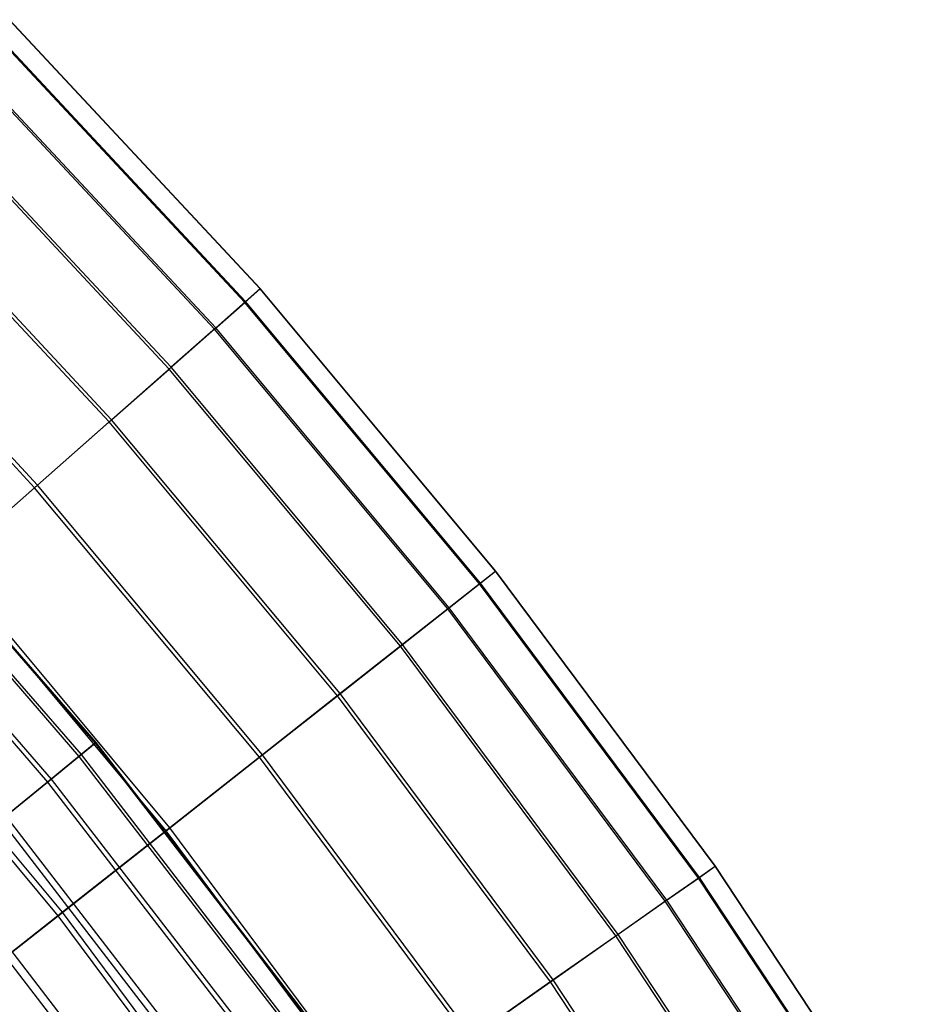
# Model space of a CAD drawing. Extents: x 0.1 to 12.1, y -6 to 6.
# Tile 334 of 334: x 10.34 to 11.154, y 3.319 to 4.212. Entities that reach past the tile are written whole.
import ezdxf

# ---------------------------------------------------------------- set-up
doc = ezdxf.new("R2010")
doc.units = 0
doc.header["$LTSCALE"] = 2.54
doc.layers.get('0').update_dxf_attribs({"linetype": 'CONTINUOUS'})

# ---------------------------------------------------------------- blocks, each defined once
blk = doc.blocks.new('DROPS_COLOR_B-11195_STL')
at = {"color": 0}
for p, q in [((10.1981, 3.79791, 7.51497), (10.40817, 3.55548, 7.51497)), ((10.1981, 3.79791, 7.51497), (10.40817, 3.55548, 7.51497)), ((10.19872, 3.79848, 7.84117), (10.40882, 3.55602, 7.84117)), ((10.19872, 3.79848, 7.84117), (10.40882, 3.55602, 7.84117)), ((10.18606, 3.78686, 8.16693), (10.39552, 3.54514, 8.16693)), ((10.18606, 3.78686, 8.16693), (10.39552, 3.54514, 8.16693)), ((10.1842, 3.78515, 7.18931), (10.39356, 3.54354, 7.18931)), ((10.1842, 3.78515, 7.18931), (10.39356, 3.54354, 7.18931)), ((10.15705, 3.76024, 6.86519), (10.36504, 3.52021, 6.86519)), ((10.15705, 3.76024, 6.86519), (10.36504, 3.52021, 6.86519)), ((10.16015, 3.76309, 8.49123), (10.3683, 3.52288, 8.49123)), ((10.16015, 3.76309, 8.49123), (10.3683, 3.52288, 8.49123)), ((10.39356, 3.54354, 7.18931), (10.40817, 3.55548, 7.51497)), ((10.39356, 3.54354, 7.18931), (10.40817, 3.55548, 7.51497)), ((10.40882, 3.55602, 7.84117), (10.39552, 3.54514, 8.16693)), ((10.40882, 3.55602, 7.84117), (10.39552, 3.54514, 8.16693)), ((10.40817, 3.55548, 7.51497), (10.40882, 3.55602, 7.84117)), ((10.40817, 3.55548, 7.51497), (10.40882, 3.55602, 7.84117)), ((10.40817, 3.55548, 7.51497), (10.60406, 3.30145, 7.51497)), ((10.40817, 3.55548, 7.51497), (10.60406, 3.30145, 7.51497)), ((10.40882, 3.55602, 7.84117), (10.60474, 3.30195, 7.84117)), ((10.40882, 3.55602, 7.84117), (10.60474, 3.30195, 7.84117)), ((10.39552, 3.54514, 8.16693), (10.3683, 3.52288, 8.49123)), ((10.39552, 3.54514, 8.16693), (10.3683, 3.52288, 8.49123)), ((10.39552, 3.54514, 8.16693), (10.59084, 3.29184, 8.16693)), ((10.39552, 3.54514, 8.16693), (10.59084, 3.29184, 8.16693)), ((10.36504, 3.52021, 6.86519), (10.39356, 3.54354, 7.18931)), ((10.36504, 3.52021, 6.86519), (10.39356, 3.54354, 7.18931)), ((10.39356, 3.54354, 7.18931), (10.58879, 3.29036, 7.18931)), ((10.39356, 3.54354, 7.18931), (10.58879, 3.29036, 7.18931)), ((10.3227, 3.48559, 6.54361), (10.36504, 3.52021, 6.86519)), ((10.3227, 3.48559, 6.54361), (10.36504, 3.52021, 6.86519)), ((10.3683, 3.52288, 8.49123), (10.32724, 3.48931, 8.8131)), ((10.3683, 3.52288, 8.49123), (10.32724, 3.48931, 8.8131)), ((10.36504, 3.52021, 6.86519), (10.55899, 3.2687, 6.86519)), ((10.36504, 3.52021, 6.86519), (10.55899, 3.2687, 6.86519)), ((10.3683, 3.52288, 8.49123), (10.56239, 3.27118, 8.49123)), ((10.3683, 3.52288, 8.49123), (10.56239, 3.27118, 8.49123)), ((10.3227, 3.48559, 6.54361), (10.51473, 3.23655, 6.54361)), ((10.3227, 3.48559, 6.54361), (10.51473, 3.23655, 6.54361)), ((10.32724, 3.48931, 8.8131), (10.51948, 3.24, 8.8131)), ((10.32724, 3.48931, 8.8131), (10.51948, 3.24, 8.8131)), ((10.26666, 3.43977, 6.22553), (10.45617, 3.19401, 6.22553)), ((10.26666, 3.43977, 6.22553), (10.45617, 3.19401, 6.22553)), ((10.27248, 3.44453, 9.13154), (10.46225, 3.19842, 9.13154)), ((10.27248, 3.44453, 9.13154), (10.46225, 3.19842, 9.13154))]:
    blk.add_line(p, q, dxfattribs=at)
blk = doc.blocks.new('GROUP_1')
at = {"color": 0}
for p, q in [((10.49773, 9.96481, 5.8286), (10.27028, 10.20864, 5.8286)), ((10.49773, 9.96481, 5.8286), (10.27028, 10.20864, 5.8286)), ((10.49798, 9.96504, 6.15904), (10.27053, 10.20888, 6.15904)), ((10.49798, 9.96504, 6.15904), (10.27053, 10.20888, 6.15904)), ((10.48383, 9.95256, 5.49869), (10.25709, 10.19563, 5.49869)), ((10.48383, 9.95256, 5.49869), (10.25709, 10.19563, 5.49869)), ((10.48459, 9.95323, 6.48899), (10.25781, 10.19635, 6.48899)), ((10.48459, 9.95323, 6.48899), (10.25781, 10.19635, 6.48899)), ((10.45633, 9.9283, 5.17029), (10.23098, 10.16989, 5.17029)), ((10.45633, 9.9283, 5.17029), (10.23098, 10.16989, 5.17029)), ((10.45761, 9.92942, 6.81746), (10.23219, 10.17108, 6.81746)), ((10.45761, 9.92942, 6.81746), (10.23219, 10.17108, 6.81746)), ((10.41532, 9.89212, 4.84441), (10.19204, 10.13149, 4.84441)), ((10.41532, 9.89212, 4.84441), (10.19204, 10.13149, 4.84441)), ((10.4171, 9.89369, 7.14345), (10.19373, 10.13315, 7.14345)), ((10.4171, 9.89369, 7.14345), (10.19373, 10.13315, 7.14345)), ((10.36092, 9.84413, 4.52204), (10.14039, 10.08055, 4.52204)), ((10.36092, 9.84413, 4.52204), (10.14039, 10.08055, 4.52204)), ((10.36319, 9.84614, 7.46597), (10.14255, 10.08268, 7.46597)), ((10.36319, 9.84614, 7.46597), (10.14255, 10.08268, 7.46597)), ((10.29605, 9.78692, 7.78405), (10.07881, 10.01981, 7.78405)), ((10.29605, 9.78692, 7.78405), (10.07881, 10.01981, 7.78405)), ((10.29329, 9.78448, 4.20415), (10.07618, 10.01722, 4.20415)), ((10.29329, 9.78448, 4.20415), (10.07618, 10.01722, 4.20415)), ((10.48383, 9.95256, 5.49869), (10.49773, 9.96481, 5.8286)), ((10.48383, 9.95256, 5.49869), (10.49773, 9.96481, 5.8286)), ((10.49798, 9.96504, 6.15904), (10.48459, 9.95323, 6.48899)), ((10.49798, 9.96504, 6.15904), (10.48459, 9.95323, 6.48899)), ((10.49773, 9.96481, 5.8286), (10.49798, 9.96504, 6.15904)), ((10.49773, 9.96481, 5.8286), (10.49798, 9.96504, 6.15904)), ((10.71127, 9.70872, 5.8286), (10.49773, 9.96481, 5.8286)), ((10.71127, 9.70872, 5.8286), (10.49773, 9.96481, 5.8286)), ((10.71154, 9.70893, 6.15904), (10.49798, 9.96504, 6.15904)), ((10.71154, 9.70893, 6.15904), (10.49798, 9.96504, 6.15904)), ((10.45633, 9.9283, 5.17029), (10.48383, 9.95256, 5.49869)), ((10.45633, 9.9283, 5.17029), (10.48383, 9.95256, 5.49869)), ((10.48459, 9.95323, 6.48899), (10.45761, 9.92942, 6.81746)), ((10.48459, 9.95323, 6.48899), (10.45761, 9.92942, 6.81746)), ((10.69671, 9.69726, 5.49869), (10.48383, 9.95256, 5.49869)), ((10.69671, 9.69726, 5.49869), (10.48383, 9.95256, 5.49869)), ((10.69751, 9.69789, 6.48899), (10.48459, 9.95323, 6.48899)), ((10.69751, 9.69789, 6.48899), (10.48459, 9.95323, 6.48899)), ((10.45761, 9.92942, 6.81746), (10.4171, 9.89369, 7.14345)), ((10.45761, 9.92942, 6.81746), (10.4171, 9.89369, 7.14345)), ((10.66924, 9.67562, 6.81746), (10.45761, 9.92942, 6.81746)), ((10.66924, 9.67562, 6.81746), (10.45761, 9.92942, 6.81746)), ((10.41532, 9.89212, 4.84441), (10.45633, 9.9283, 5.17029)), ((10.41532, 9.89212, 4.84441), (10.45633, 9.9283, 5.17029)), ((10.66791, 9.67457, 5.17029), (10.45633, 9.9283, 5.17029)), ((10.66791, 9.67457, 5.17029), (10.45633, 9.9283, 5.17029)), ((10.4171, 9.89369, 7.14345), (10.36319, 9.84614, 7.46597)), ((10.4171, 9.89369, 7.14345), (10.36319, 9.84614, 7.46597)), ((10.62681, 9.64219, 7.14345), (10.4171, 9.89369, 7.14345)), ((10.62681, 9.64219, 7.14345), (10.4171, 9.89369, 7.14345)), ((10.36092, 9.84413, 4.52204), (10.41532, 9.89212, 4.84441)), ((10.36092, 9.84413, 4.52204), (10.41532, 9.89212, 4.84441)), ((10.62495, 9.64072, 4.84441), (10.41532, 9.89212, 4.84441)), ((10.62495, 9.64072, 4.84441), (10.41532, 9.89212, 4.84441)), ((10.29329, 9.78448, 4.20415), (10.36092, 9.84413, 4.52204)), ((10.29329, 9.78448, 4.20415), (10.36092, 9.84413, 4.52204)), ((10.36319, 9.84614, 7.46597), (10.29605, 9.78692, 7.78405)), ((10.36319, 9.84614, 7.46597), (10.29605, 9.78692, 7.78405)), ((10.56796, 9.59583, 4.52204), (10.36092, 9.84413, 4.52204)), ((10.56796, 9.59583, 4.52204), (10.36092, 9.84413, 4.52204)), ((10.57035, 9.59771, 7.46597), (10.36319, 9.84614, 7.46597)), ((10.57035, 9.59771, 7.46597), (10.36319, 9.84614, 7.46597)), ((10.29605, 9.78692, 7.78405), (10.21588, 9.7162, 8.09671)), ((10.29605, 9.78692, 7.78405), (10.21588, 9.7162, 8.09671)), ((10.50002, 9.54231, 7.78405), (10.29605, 9.78692, 7.78405)), ((10.50002, 9.54231, 7.78405), (10.29605, 9.78692, 7.78405)), ((10.21263, 9.71333, 3.89171), (10.29329, 9.78448, 4.20415)), ((10.21263, 9.71333, 3.89171), (10.29329, 9.78448, 4.20415)), ((10.49712, 9.54002, 4.20415), (10.29329, 9.78448, 4.20415)), ((10.49712, 9.54002, 4.20415), (10.29329, 9.78448, 4.20415)), ((10.41604, 9.47615, 8.09671), (10.21588, 9.7162, 8.09671)), ((10.41604, 9.47615, 8.09671), (10.21588, 9.7162, 8.09671)), ((10.41264, 9.47347, 3.89171), (10.21263, 9.71333, 3.89171)), ((10.41264, 9.47347, 3.89171), (10.21263, 9.71333, 3.89171)), ((10.69671, 9.69726, 5.49869), (10.71127, 9.70872, 5.8286)), ((10.69671, 9.69726, 5.49869), (10.71127, 9.70872, 5.8286)), ((10.71154, 9.70893, 6.15904), (10.69751, 9.69789, 6.48899)), ((10.71154, 9.70893, 6.15904), (10.69751, 9.69789, 6.48899)), ((10.71127, 9.70872, 5.8286), (10.71154, 9.70893, 6.15904)), ((10.71127, 9.70872, 5.8286), (10.71154, 9.70893, 6.15904)), ((10.91025, 9.44116, 5.8286), (10.71127, 9.70872, 5.8286)), ((10.91025, 9.44116, 5.8286), (10.71127, 9.70872, 5.8286)), ((10.91053, 9.44136, 6.15904), (10.71154, 9.70893, 6.15904)), ((10.91053, 9.44136, 6.15904), (10.71154, 9.70893, 6.15904)), ((10.66791, 9.67457, 5.17029), (10.69671, 9.69726, 5.49869)), ((10.66791, 9.67457, 5.17029), (10.69671, 9.69726, 5.49869)), ((10.69751, 9.69789, 6.48899), (10.66924, 9.67562, 6.81746)), ((10.69751, 9.69789, 6.48899), (10.66924, 9.67562, 6.81746)), ((10.89508, 9.43052, 5.49869), (10.69671, 9.69726, 5.49869)), ((10.89508, 9.43052, 5.49869), (10.69671, 9.69726, 5.49869)), ((10.89591, 9.4311, 6.48899), (10.69751, 9.69789, 6.48899)), ((10.89591, 9.4311, 6.48899), (10.69751, 9.69789, 6.48899)), ((10.62495, 9.64072, 4.84441), (10.66791, 9.67457, 5.17029)), ((10.62495, 9.64072, 4.84441), (10.66791, 9.67457, 5.17029)), ((10.66924, 9.67562, 6.81746), (10.62681, 9.64219, 7.14345)), ((10.66924, 9.67562, 6.81746), (10.62681, 9.64219, 7.14345)), ((10.86506, 9.40947, 5.17029), (10.66791, 9.67457, 5.17029)), ((10.86506, 9.40947, 5.17029), (10.66791, 9.67457, 5.17029)), ((10.86645, 9.41044, 6.81746), (10.66924, 9.67562, 6.81746)), ((10.86645, 9.41044, 6.81746), (10.66924, 9.67562, 6.81746)), ((10.31868, 9.39945, 8.40302), (10.12293, 9.6342, 8.40302)), ((10.31868, 9.39945, 8.40302), (10.12293, 9.6342, 8.40302)), ((10.56796, 9.59583, 4.52204), (10.62495, 9.64072, 4.84441)), ((10.56796, 9.59583, 4.52204), (10.62495, 9.64072, 4.84441)), ((10.62681, 9.64219, 7.14345), (10.57035, 9.59771, 7.46597)), ((10.62681, 9.64219, 7.14345), (10.57035, 9.59771, 7.46597)), ((10.82028, 9.37806, 4.84441), (10.62495, 9.64072, 4.84441)), ((10.82028, 9.37806, 4.84441), (10.62495, 9.64072, 4.84441)), ((10.82222, 9.37942, 7.14345), (10.62681, 9.64219, 7.14345)), ((10.82222, 9.37942, 7.14345), (10.62681, 9.64219, 7.14345)), ((10.31478, 9.39638, 3.58566), (10.11921, 9.63092, 3.58566)), ((10.31478, 9.39638, 3.58566), (10.11921, 9.63092, 3.58566)), ((10.49712, 9.54002, 4.20415), (10.56796, 9.59583, 4.52204)), ((10.49712, 9.54002, 4.20415), (10.56796, 9.59583, 4.52204)), ((10.57035, 9.59771, 7.46597), (10.50002, 9.54231, 7.78405)), ((10.57035, 9.59771, 7.46597), (10.50002, 9.54231, 7.78405)), ((10.76089, 9.33641, 4.52204), (10.56796, 9.59583, 4.52204)), ((10.76089, 9.33641, 4.52204), (10.56796, 9.59583, 4.52204)), ((10.76337, 9.33815, 7.46597), (10.57035, 9.59771, 7.46597)), ((10.76337, 9.33815, 7.46597), (10.57035, 9.59771, 7.46597)), ((10.41264, 9.47347, 3.89171), (10.49712, 9.54002, 4.20415)), ((10.41264, 9.47347, 3.89171), (10.49712, 9.54002, 4.20415)), ((10.50002, 9.54231, 7.78405), (10.41604, 9.47615, 8.09671)), ((10.50002, 9.54231, 7.78405), (10.41604, 9.47615, 8.09671)), ((10.68706, 9.28462, 4.20415), (10.49712, 9.54002, 4.20415)), ((10.68706, 9.28462, 4.20415), (10.49712, 9.54002, 4.20415)), ((10.69008, 9.28674, 7.78405), (10.50002, 9.54231, 7.78405)), ((10.69008, 9.28674, 7.78405), (10.50002, 9.54231, 7.78405)), ((10.31478, 9.39638, 3.58566), (10.41264, 9.47347, 3.89171)), ((10.31478, 9.39638, 3.58566), (10.41264, 9.47347, 3.89171)), ((10.41604, 9.47615, 8.09671), (10.31868, 9.39945, 8.40302)), ((10.41604, 9.47615, 8.09671), (10.31868, 9.39945, 8.40302)), ((10.59901, 9.22287, 3.89171), (10.41264, 9.47347, 3.89171)), ((10.59901, 9.22287, 3.89171), (10.41264, 9.47347, 3.89171)), ((10.60256, 9.22536, 8.09671), (10.41604, 9.47615, 8.09671)), ((10.60256, 9.22536, 8.09671), (10.41604, 9.47615, 8.09671)), ((10.89508, 9.43052, 5.49869), (10.91025, 9.44116, 5.8286)), ((10.89508, 9.43052, 5.49869), (10.91025, 9.44116, 5.8286)), ((10.91053, 9.44136, 6.15904), (10.89591, 9.4311, 6.48899)), ((10.91053, 9.44136, 6.15904), (10.89591, 9.4311, 6.48899)), ((10.91025, 9.44116, 5.8286), (10.91053, 9.44136, 6.15904)), ((10.91025, 9.44116, 5.8286), (10.91053, 9.44136, 6.15904)), ((11.09405, 9.16295, 5.8286), (10.91025, 9.44116, 5.8286)), ((11.09405, 9.16295, 5.8286), (10.91025, 9.44116, 5.8286)), ((11.09434, 9.16313, 6.15904), (10.91053, 9.44136, 6.15904)), ((11.09434, 9.16313, 6.15904), (10.91053, 9.44136, 6.15904)), ((10.86506, 9.40947, 5.17029), (10.89508, 9.43052, 5.49869)), ((10.86506, 9.40947, 5.17029), (10.89508, 9.43052, 5.49869)), ((10.89591, 9.4311, 6.48899), (10.86645, 9.41044, 6.81746)), ((10.89591, 9.4311, 6.48899), (10.86645, 9.41044, 6.81746)), ((11.07831, 9.15317, 5.49869), (10.89508, 9.43052, 5.49869)), ((11.07831, 9.15317, 5.49869), (10.89508, 9.43052, 5.49869)), ((11.07918, 9.15371, 6.48899), (10.89591, 9.4311, 6.48899)), ((11.07918, 9.15371, 6.48899), (10.89591, 9.4311, 6.48899)), ((10.82028, 9.37806, 4.84441), (10.86506, 9.40947, 5.17029)), ((10.82028, 9.37806, 4.84441), (10.86506, 9.40947, 5.17029)), ((10.86645, 9.41044, 6.81746), (10.82222, 9.37942, 7.14345)), ((10.86645, 9.41044, 6.81746), (10.82222, 9.37942, 7.14345)), ((11.04717, 9.13382, 5.17029), (10.86506, 9.40947, 5.17029)), ((11.04717, 9.13382, 5.17029), (10.86506, 9.40947, 5.17029)), ((11.04861, 9.13471, 6.81746), (10.86645, 9.41044, 6.81746)), ((11.04861, 9.13471, 6.81746), (10.86645, 9.41044, 6.81746)), ((10.20383, 9.30897, 3.28693), (10.31478, 9.39638, 3.58566)), ((10.20383, 9.30897, 3.28693), (10.31478, 9.39638, 3.58566)), ((10.31868, 9.39945, 8.40302), (10.20821, 9.31243, 8.70204)), ((10.31868, 9.39945, 8.40302), (10.20821, 9.31243, 8.70204)), ((10.49701, 9.15133, 3.58566), (10.31478, 9.39638, 3.58566)), ((10.49701, 9.15133, 3.58566), (10.31478, 9.39638, 3.58566)), ((10.50107, 9.15418, 8.40302), (10.31868, 9.39945, 8.40302)), ((10.50107, 9.15418, 8.40302), (10.31868, 9.39945, 8.40302)), ((10.76089, 9.33641, 4.52204), (10.82028, 9.37806, 4.84441)), ((10.76089, 9.33641, 4.52204), (10.82028, 9.37806, 4.84441)), ((10.82222, 9.37942, 7.14345), (10.76337, 9.33815, 7.46597)), ((10.82222, 9.37942, 7.14345), (10.76337, 9.33815, 7.46597)), ((11.00072, 9.10495, 4.84441), (10.82028, 9.37806, 4.84441)), ((11.00072, 9.10495, 4.84441), (10.82028, 9.37806, 4.84441)), ((11.00273, 9.1062, 7.14345), (10.82222, 9.37942, 7.14345)), ((11.00273, 9.1062, 7.14345), (10.82222, 9.37942, 7.14345)), ((10.68706, 9.28462, 4.20415), (10.76089, 9.33641, 4.52204)), ((10.68706, 9.28462, 4.20415), (10.76089, 9.33641, 4.52204)), ((10.76337, 9.33815, 7.46597), (10.69008, 9.28674, 7.78405)), ((10.76337, 9.33815, 7.46597), (10.69008, 9.28674, 7.78405)), ((10.9391, 9.06666, 4.52204), (10.76089, 9.33641, 4.52204)), ((10.9391, 9.06666, 4.52204), (10.76089, 9.33641, 4.52204)), ((10.94168, 9.06826, 7.46597), (10.76337, 9.33815, 7.46597)), ((10.94168, 9.06826, 7.46597), (10.76337, 9.33815, 7.46597))]:
    blk.add_line(p, q, dxfattribs=at)
blk.add_blockref('DROPS_COLOR_B-11195_STL', (-0.06, 5.99731, -1.7), dxfattribs=at)

msp = doc.modelspace()

# ---------------------------------------------------------------- block references
at = {"color": 0}
msp.add_blockref('GROUP_1', (0.06, -5.99731, 1.7), dxfattribs=at)

doc.saveas('drawing.dxf')
